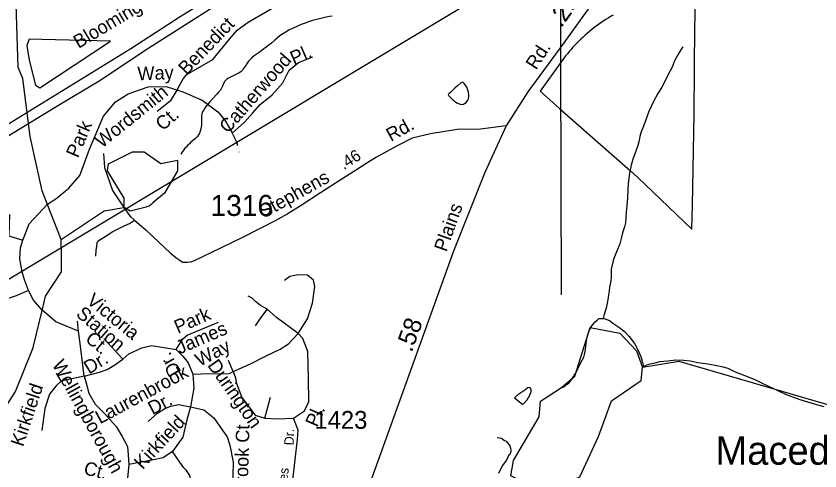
# Model space of a CAD drawing. Extents: x 2001466 to 2224147, y 644118 to 847247.
# Drawn here: x 2070435 to 2076073, y 726812 to 730003 of the extents above; entities that cross this region are included whole.
import ezdxf

# ---------------------------------------------------------------- set-up
doc = ezdxf.new("R2010")
doc.units = 0
for name, color, linetype in [('Exist Boundary Political City Limit New Hole', 7, 'Continuous'), ('Exist Civil Demographics City Label', 7, 'Continuous'), ('Exist Hydrographic Creek Single Shore', 7, 'Continuous'), ('Exist Hydrographic Misc Water Feature', 7, 'Continuous'), ('Exist Road Non-System Secondary Historical Number Label', 7, 'Continuous'), ('Exist Road Non-System Type 51', 7, 'Continuous'), ('Exist Road Non-System Type 51 Label', 7, 'Continuous'), ('Exist Road Primary US Divided Attributed', 7, 'Continuous'), ('Exist Road Secondary Mileage Hundredths English Label', 7, 'Continuous'), ('Exist Road Secondary Type 51 Attributed', 7, 'Continuous'), ('Exist Road Secondary Type 51 Label', 7, 'Continuous'), ('Exist Road Secondary Type 51 Number Label', 7, 'Continuous'), ('Exist Utilities Electrical Transmission Line', 7, 'Continuous'), ('Map Preparation Boundary City Limit Buffer Line', 7, 'Continuous')]:
    doc.layers.add(name, color=color, linetype=linetype)

msp = doc.modelspace()

# ---------------------------------------------------------------- linework, layer by layer
at = {"layer": 'Exist Boundary Political City Limit New Hole'}
for points in [[(2074397.2, 729842.1), (2074382.9, 729828.1), (2074368.8, 729813.8), (2074354.9, 729799.2), (2074341.2, 729784.5), (2074327.9, 729769.5), (2074314.8, 729754.2), (2074302, 729738.8), (2074289.5, 729723.1), (2074277.1, 729707.2), (2074258.6, 729682.1), (2074111.5, 729477.4), (2074246.6, 729353.9), (2074744, 728917.1), (2074793, 728872.9), (2075175.2, 728508.9), (2075179.2, 728676.8), (2075192, 729315.2), (2075193.9, 729636.5), (2075195.6, 729929.2), (2075197.1, 730000.2), (2075197.9, 730162.4)], [(2074621.9, 730010.1), (2074604.8, 730000.1), (2074587.4, 729989.6), (2074570.5, 729978.9), (2074553.6, 729967.8), (2074537.1, 729956.5), (2074520.8, 729944.9), (2074504.4, 729933), (2074488.4, 729920.8), (2074472.8, 729908.2), (2074457.2, 729895.6), (2074441.8, 729882.6), (2074426.8, 729869.2), (2074411.9, 729855.8), (2074397.2, 729842.1)], [(2070614.9, 729837.8), (2070527.2, 729840.4), (2070510.6, 729797.7), (2070527.2, 729694.3), (2070571.2, 729518.8), (2070601.6, 729500.4), (2071098.1, 729827.1), (2070614.9, 729837.8)]]:
    msp.add_lwpolyline(points, dxfattribs=at)
at = {"layer": 'Exist Hydrographic Creek Single Shore'}
for p, q in [((2070752.1, 728435.3), (2070674.9, 728631.2)), ((2070752.6, 728306.7), (2070752.1, 728435.3)), ((2070621.6, 727957.1), (2070641.2, 728039.1))]:
    msp.add_line(p, q, dxfattribs=at)
for points in [[(2070674.9, 728631.2), (2070618, 728775.9), (2070533.9, 729158.2), (2070483.1, 729566.1), (2070450.1, 729642.2), (2070432, 730233.1), (2070256.1, 730683), (2070198, 730831.8), (2070197, 731074.6), (2070305.1, 731223.3), (2070305.1, 731433.2), (2070438, 731673.3), (2070444.9, 732257.2), (2070485.9, 732400.7), (2070489.5, 732600.8)], [(2070641.2, 728039.1), (2070752.9, 728208.9), (2070752.6, 728306.7)], [(2070551.9, 727670.3), (2070555, 727678.1), (2070621.6, 727957.1)], [(2070024, 726501.3), (2070066, 726559.5), (2070206, 727019.2), (2070431, 727369), (2070551.9, 727670.3)]]:
    msp.add_lwpolyline(points, dxfattribs=at)
at = {"layer": 'Exist Hydrographic Misc Water Feature'}
for p, q in [((2071395.2, 728692.1), (2071391.8, 728689.2)), ((2071191.9, 728659), (2071193, 728659.2)), ((2071350, 728664.2), (2071346.7, 728663.4))]:
    msp.add_line(p, q, dxfattribs=at)
for points in [[(2072651.3, 730003.3), (2072633.2, 729999.6), (2072609.2, 729995.5), (2072581.2, 729987.6), (2072553.3, 729981.3), (2072514.9, 729971.3), (2072479.5, 729959.2), (2072463, 729953.2), (2072435.6, 729943.1), (2072403.4, 729931), (2072377.5, 729919.1), (2072349.2, 729905.1), (2072321.6, 729887), (2072287.7, 729867), (2072267.6, 729851), (2072249.6, 729834.6), (2072225.6, 729812.7), (2072209.4, 729800.6), (2072189.7, 729784.5), (2072173.7, 729772.7), (2072159.8, 729760.6), (2072139.7, 729746.6), (2072105.8, 729724.6), (2072086.2, 729708.5), (2072071.8, 729694.4), (2072065.9, 729686.4), (2072051.9, 729666.6), (2072046, 729656.6), (2072035.9, 729642.3), (2072026.1, 729626.3), (2072012.3, 729612.6), (2071999.8, 729604.3), (2071982, 729596.5), (2071958.4, 729584.3), (2071933.8, 729572.2), (2071925.8, 729568.1), (2071913.9, 729560.2)], [(2075112.5, 729786.5), (2075096.9, 729766.5), (2075082.6, 729742.7), (2075065, 729710.5), (2075054.7, 729692.6), (2075033.4, 729640.3), (2075009.2, 729592.4), (2074987.4, 729548.2), (2074963.5, 729504), (2074937.4, 729460.1), (2074906, 729404), (2074873.8, 729333.8), (2074852.3, 729275.8), (2074836.5, 729230), (2074820.5, 729191.8), (2074810.5, 729157.6), (2074804.5, 729129.7), (2074795.1, 729095.5), (2074778.9, 729047.6), (2074763.1, 729005.8), (2074749.6, 728957.5), (2074737.7, 728901.4), (2074727.4, 728827.5), (2074725.8, 728779.5), (2074724, 728727.8), (2074718.4, 728673.5), (2074714.5, 728627.4), (2074708.6, 728551.6), (2074702.8, 728523.8), (2074688.9, 728481.6), (2074679, 728443.3), (2074669, 728405.5), (2074647.3, 728349.2), (2074627.4, 728303.1), (2074619.8, 728275.5), (2074609.5, 728227.1), (2074609.5, 728199.2), (2074609.7, 728169.5), (2074606, 728145.3), (2074602.2, 728121.2), (2074597.8, 728101.1), (2074593.9, 728075.4), (2074590.3, 728047.1)], [(2071913.9, 729560.2), (2071900.2, 729546), (2071890.3, 729530.1), (2071882.1, 729512.3), (2071876, 729498.2), (2071868.6, 729484.3), (2071854.5, 729468.2), (2071842.4, 729454.2), (2071814.7, 729425.9), (2071794.6, 729402.2), (2071768.3, 729370.1), (2071758.7, 729357.8), (2071748.4, 729339.9), (2071740.4, 729328.1), (2071736.8, 729318.1), (2071734.7, 729303.8), (2071734.9, 729283.9), (2071734.5, 729271.8), (2071734.5, 729264.1), (2071734.7, 729249.8), (2071734.9, 729238.1), (2071732.9, 729225.8), (2071731, 729211.9), (2071726.9, 729195.9), (2071720.8, 729181.8), (2071715, 729169.7), (2071707, 729157.9), (2071699, 729149.8), (2071693.3, 729143.8), (2071673.2, 729127.7), (2071660.9, 729117.8), (2071651.2, 729107.9), (2071639.1, 729097.6), (2071625.2, 729081.9), (2071619.1, 729075.5), (2071611.1, 729065.8), (2071601.4, 729051.8), (2071589.5, 729033.8)], [(2073509.8, 729407.1), (2073520.1, 729399.5), (2073532.2, 729393.2), (2073550, 729385.6), (2073562.1, 729383.4), (2073572.2, 729385.5), (2073580, 729389.6), (2073592.1, 729397.5), (2073598, 729405.5), (2073604, 729413.5), (2073608.3, 729423.4), (2073610.3, 729433.3), (2073610.1, 729449.5), (2073608.3, 729469.2), (2073601.7, 729489.3), (2073596.2, 729503.5), (2073587.8, 729517.4), (2073577.9, 729529.4), (2073572, 729537.2), (2073568.1, 729539.4), (2073558, 729535.3), (2073551.9, 729531.4), (2073530.1, 729513.1), (2073511.7, 729497.3), (2073504.1, 729489.1), (2073484, 729469), (2073470.3, 729457.3), (2073466.2, 729453.1), (2073470.1, 729443.2), (2073482, 729431.2), (2073494, 729419.2), (2073509.8, 729407.1)], [(2071193, 728659.2), (2071193, 728724.8), (2071076.1, 728917.5), (2071084.1, 728966.5), (2071251, 729051.7), (2071334, 729050), (2071450.9, 728968.9), (2071568, 728992.8), (2071568, 728917.2), (2071475.9, 728761.7), (2071395.2, 728692.1)], [(2071391.8, 728689.2), (2071368.1, 728668.7), (2071350, 728664.2)], [(2070752.1, 728435.3), (2071052.1, 728635.8), (2071191.9, 728659)], [(2071346.7, 728663.4), (2071235, 728635.4), (2071193, 728659.2)], [(2074590.3, 728047.1), (2074588.2, 728025.1), (2074580.4, 727989), (2074576.5, 727962.8), (2074564.2, 727924.5), (2074558.5, 727902.7), (2074556.2, 727892.5), (2074552.5, 727880.5)], [(2074261.8, 727397.6), (2074279.8, 727401.8), (2074301.5, 727420), (2074313.8, 727429.9), (2074337.4, 727461.9), (2074363.7, 727501.8), (2074389.7, 727557.9), (2074405.3, 727588), (2074417, 727610.1), (2074422.9, 727628.3), (2074427, 727650), (2074429.1, 727662.3), (2074430.9, 727686.3), (2074436.7, 727728), (2074443, 727758.3), (2074452.5, 727790.1), (2074464.6, 727816.3), (2074480.6, 727840.3), (2074496.8, 727858.5), (2074510.5, 727870.2), (2074522.4, 727880.6), (2074542.3, 727882.4), (2074552.5, 727880.5)], [(2074552.5, 727880.5), (2074560.7, 727880.4), (2074596.2, 727866.5), (2074628.2, 727844.6), (2074670.4, 727815.1), (2074702.6, 727789.1), (2074734.4, 727755.1), (2074773, 727705.1), (2074799, 727657.3), (2074819.5, 727607.5), (2074829.6, 727573.2), (2074835.1, 727545.6)], [(2074260.5, 727397.4), (2074353, 727475.9), (2074460.9, 727818.2), (2074669, 727777.8), (2074785.9, 727654.1), (2074827.9, 727538.4)], [(2077096, 727111.4), (2076928.9, 727111.6), (2076162, 727265), (2075085.9, 727579), (2074827.9, 727538.4)], [(2076104, 727261.1), (2076036.1, 727279.2), (2075988.1, 727294.9), (2075933.8, 727310.9), (2075889.7, 727326.9), (2075839.8, 727346.6), (2075789.6, 727368.4), (2075715.6, 727404), (2075669.4, 727426), (2075623.3, 727448), (2075561.4, 727473.6), (2075481.2, 727505.6), (2075429.1, 727529.4), (2075385.2, 727541.3), (2075339.3, 727551.1), (2075287.4, 727561), (2075217.1, 727570.8), (2075163, 727582.3), (2075117.2, 727586.4), (2075063.1, 727588.1), (2075006.9, 727582), (2074950.9, 727577.9), (2074905.6, 727565.7), (2074871.4, 727559.5), (2074835.1, 727545.6)], [(2074262.4, 726713), (2074388.9, 726769.7), (2074520.9, 727052.5), (2074612, 727303.2), (2074819.9, 727446.6), (2074827.9, 727538.4)], [(2074047.9, 726707.8), (2073906, 726776.4), (2073923, 726884.3), (2074104.9, 727192.2), (2074113.9, 727300.3), (2074260.5, 727397.4)], [(2074009.8, 727382.6), (2073953.8, 727344.5), (2073931.6, 727324.3), (2073986, 727280.8), (2073996, 727284.5), (2074020, 727310.9), (2074038.1, 727343.1), (2074047.9, 727369.2), (2074047.7, 727380.9), (2074046.3, 727386.8), (2074042.2, 727393.1), (2074033.7, 727396.8), (2074023.7, 727394.7), (2074015.9, 727388.6), (2074009.8, 727382.6)]]:
    msp.add_lwpolyline(points, dxfattribs=at)
at = {"layer": 'Exist Road Non-System Type 51'}
for p, q in [((2071996.9, 729051.1), (2071996.9, 729049.3)), ((2071235.3, 728597.4), (2071236.5, 728596.3)), ((2071236.5, 728596.3), (2071264.8, 728570.1)), ((2071264.8, 728570.1), (2071299.7, 728541.6)), ((2070521, 728078.4), (2070494.3, 728152.9)), ((2070873.6, 727792), (2070865.2, 727863)), ((2070886.1, 727688), (2070873.6, 727792)), ((2071182.8, 727596.8), (2071051.1, 727741.5)), ((2070911.5, 727477.5), (2070886.1, 727688)), ((2071226.6, 726856.4), (2071208.5, 726690.3))]:
    msp.add_line(p, q, dxfattribs=at)
for points in [[(2071569, 729494.4), (2071608.1, 729563.6), (2071632.1, 729593.7), (2071814.4, 729699.6), (2071931.6, 729840.2), (2071985.2, 729904.9), (2072063.1, 729959.3), (2072479.5, 730202.7), (2072566, 730184.7)], [(2071951.4, 729182.3), (2072037.9, 729258.1), (2072095.6, 729324.8), (2072146, 729382.5), (2072230.8, 729451.1), (2072306.4, 729534), (2072351.5, 729624.2), (2072416.4, 729676.5), (2072515.5, 729718)], [(2070656.5, 728683.5), (2070714.1, 728721.4), (2070806.1, 728795.3), (2070881.8, 728885.5), (2070950.9, 729070), (2071048.8, 729301), (2071132.2, 729401.2), (2071220.6, 729457.9), (2071361.7, 729505.5), (2071486.8, 729509.7), (2071603.7, 729472.1)], [(2071569, 729494.4), (2071515.2, 729405.6), (2071425.1, 729333.5)], [(2071603.7, 729472.1), (2071741.3, 729413.7), (2071849.8, 729330.2), (2071899.9, 729271.8), (2071929.1, 729221.7), (2071938.8, 729207.6), (2071951.4, 729182.3)], [(2073872.1, 729233.3), (2073692, 729210.5), (2073528.5, 729206.2), (2073340.6, 729176.1), (2073212.8, 729146), (2073107.6, 729093.3), (2072961.9, 729013.4), (2072895, 728970.7), (2072816, 728920.3), (2072708.6, 728852.5), (2072570.8, 728763.4), (2072441, 728678), (2072335.7, 728612.2), (2072252.7, 728565.9), (2072022.4, 728450.6), (2071800.2, 728343.1), (2071685, 728285.4), (2071658.8, 728276), (2071637.9, 728273), (2071606.7, 728273)], [(2071951.4, 729182.3), (2071978.4, 729126.4), (2071983.8, 729112), (2071989.2, 729095.8)], [(2071047.2, 729039.7), (2071054.2, 728940.7), (2071110.8, 728780.4), (2071191.9, 728659)], [(2070483.3, 728430.1), (2070491.2, 728453.5), (2070526.7, 728545), (2070656.5, 728683.5)], [(2071191.9, 728659), (2071229.5, 728602.8), (2071235.3, 728597.4)], [(2070388.2, 728612), (2070383.2, 728462.4), (2070483.3, 728430.1)], [(2071088.7, 728475.6), (2071113.2, 728491.2), (2071192, 728531.5), (2071230.3, 728548.8), (2071264.8, 728570.1)], [(2071299.7, 728541.6), (2071345.4, 728504.4), (2071439.6, 728414.5), (2071516.1, 728340.9), (2071555.4, 728308.1), (2071583.1, 728289.5), (2071606.7, 728273)], [(2070996.9, 728360.5), (2071001, 728387.4), (2071003.5, 728411.4), (2071007.8, 728423.3), (2071017.9, 728431.1), (2071070.6, 728464), (2071088.7, 728475.6)], [(2070494.3, 728152.9), (2070478, 728208.8), (2070461.8, 728300.4), (2070465.6, 728378.1), (2070483.3, 728430.1)], [(2070993.7, 728319.6), (2070996.4, 728357.5), (2070996.9, 728360.5)], [(2072413.2, 727776.2), (2072479.8, 727879.7), (2072513.2, 727988.2), (2072529.9, 728105.1), (2072521.5, 728151), (2072479.8, 728184.4), (2072413, 728188.6), (2072354.6, 728176), (2072317.1, 728146.8)], [(2070521, 728078.4), (2070434.8, 728041.1), (2070318.2, 728002), (2070148.2, 727963.5), (2070056.6, 727884.3), (2070007.6, 727796.2), (2069986, 727606.8), (2070029.3, 727545.5), (2070142.8, 727460.7)], [(2070617.4, 727940.2), (2070556.3, 728009.3), (2070521, 728078.4)], [(2072196.1, 727946.5), (2072150.2, 727971.5), (2072114.4, 728001.2), (2072091.9, 728023.7), (2072062.6, 728038.3)], [(2070873.6, 727792), (2070713.7, 727858.2), (2070617.4, 727940.2)], [(2072196.1, 727946.5), (2072162.6, 727904.8), (2072140.1, 727872.7), (2072111.2, 727830.9)], [(2072413.2, 727776.2), (2072262.2, 727888.7), (2072196.1, 727946.5)], [(2071557.8, 727662.6), (2071603.7, 727737.7), (2071634.8, 727764), (2071854, 727854.6)], [(2071957, 727509.4), (2072079.3, 727562.4), (2072183.6, 727616.7), (2072287.9, 727666.8), (2072346.3, 727704.4), (2072413.2, 727776.2)], [(2072480.6, 727282.1), (2072488.1, 727299.5), (2072485, 727461.2), (2072480.6, 727650.8), (2072445.3, 727740.9), (2072413.2, 727776.2)], [(2071182.8, 727596.8), (2071226.1, 727632.2), (2071316.8, 727675.8)], [(2071316.8, 727675.8), (2071385.2, 727692.6), (2071557.8, 727662.6)], [(2071557.8, 727662.6), (2071603.7, 727616.7), (2071641.2, 727570.8), (2071674.6, 727491.5)], [(2070911.5, 727477.5), (2071019.8, 727503.6), (2071074.2, 727524.5), (2071120.5, 727551.5), (2071182.8, 727596.8)], [(2071957, 727509.4), (2071924.9, 727586.5)], [(2071674.6, 727491.5), (2071786.7, 727496.5), (2071876.7, 727493.3), (2071931.3, 727496.5), (2071957, 727509.4)], [(2071957, 727509.4), (2071973, 727464.4), (2071979.5, 727432.2), (2072018, 727326.2), (2072111.2, 727204), (2072178.6, 727181.5), (2072271.8, 727178.3), (2072380.4, 727182.5)], [(2070911.5, 727477.5), (2070750.7, 727442.5), (2070718.6, 727412), (2070702.5, 727391.3), (2070669.1, 727349.6), (2070635.7, 727249.4), (2070614.9, 727094.9)], [(2070750.7, 727442.5), (2070718.6, 727497.2)], [(2070911.5, 727477.5), (2070924.2, 727437.2), (2070945, 727358.3), (2070990, 727281.2), (2071054.3, 727213.6), (2071137.8, 727123.6), (2071179.6, 727052.9), (2071216.2, 726982.1), (2071221.4, 726924.2), (2071226.6, 726856.4)], [(2071674.6, 727491.5), (2071682.9, 727391.3), (2071657.9, 727261.9)], [(2071361.7, 727157.5), (2071426.9, 727217.5), (2071478.3, 727249.7), (2071520.1, 727265.7), (2071574.5, 727278.6), (2071657.9, 727261.9)], [(2072178.6, 727181.5), (2072220.4, 727329.4)], [(2072380.4, 727182.5), (2072458.9, 727232.7), (2072480.6, 727282.1)], [(2071657.9, 727261.9), (2071632.9, 727170.1), (2071603.7, 727049), (2071532.7, 726948.8)], [(2071657.9, 727261.9), (2071751.4, 727240), (2071822.1, 727185.4), (2071886.3, 727092.1), (2071915.2, 727050.3), (2071934.5, 726992.5), (2071958.3, 726873.7), (2071955.7, 726780.6), (2071950.4, 726708.9)], [(2072325.3, 726325.2), (2072350.4, 726517.6), (2072393.1, 726891.9), (2072409.1, 727032.4), (2072413.9, 727097.9), (2072380.4, 727182.5)], [(2073808.9, 727045.4), (2073840.8, 727041.5), (2073860.9, 727025.5), (2073872.8, 727019.5), (2073878.8, 727011.6), (2073892.9, 726995.7), (2073898.9, 726987.6), (2073903, 726971.7), (2073904.9, 726957.6), (2073904.9, 726945.6), (2073901, 726933.7), (2073897.1, 726927.6), (2073889, 726919.6), (2073875.1, 726887.6), (2073845.1, 726847.7), (2073819.2, 726793.6)], [(2071532.7, 726948.8), (2071466, 726902.9), (2071399.2, 726890.4), (2071226.6, 726856.4)], [(2071660.2, 726705), (2071665.3, 726720.6), (2071652.7, 726780.6), (2071630.6, 726815.3), (2071611.7, 726834.3), (2071583.3, 726872.2), (2071532.7, 726948.8)]]:
    msp.add_lwpolyline(points, dxfattribs=at)
at = {"layer": 'Exist Road Primary US Divided Attributed'}
for points in [[(2068775.4, 728157), (2069086.3, 728360.7), (2069659.1, 728712), (2070118.3, 729004.2), (2070708.4, 729363.4), (2071028.7, 729556), (2071339.6, 729762.9), (2071841.3, 730082.6), (2072180.6, 730297.4), (2072641.3, 730559.5), (2073042.1, 730771.8), (2073543.9, 731032.4), (2073851.6, 731210), (2074302.8, 731489.5)], [(2073005, 730868.5), (2072601.1, 730626.2), (2071586.5, 729998.5), (2071239.4, 729774.3), (2069899.7, 728949.3), (2069323.8, 728580.6), (2068872.5, 728307.4), (2068444.9, 728014.5)]]:
    msp.add_lwpolyline(points, dxfattribs=at)
at = {"layer": 'Exist Road Secondary Type 51 Attributed'}
msp.add_lwpolyline([(2076131.2, 731725.2), (2075747, 731487.6), (2075461.4, 731321.6), (2075263.6, 731193.9), (2075171.1, 731106.1), (2075023.5, 730909.7), (2074817.7, 730577.6), (2074553.6, 730200.8), (2074276.8, 729816.1), (2074024.8, 729471.3), (2073872.1, 729233.3), (2073721.7, 728906.4), (2073502.7, 728354.2), (2072927.9, 726755.3), (2072789.2, 726361.1)], dxfattribs=at)
at = {"layer": 'Exist Utilities Electrical Transmission Line'}
for points in [[(2074259.5, 728046.7), (2074253.4, 730485.2), (2075632, 731284.1), (2076933.4, 732073.8), (2078359.2, 732950.3), (2080291.9, 734122.9), (2081499.2, 734847.1), (2082083.4, 735217.6), (2083083.7, 735820.3), (2083936.9, 736403.6), (2085171.5, 737142.5), (2086956.8, 738217.3), (2088520.8, 739116.9), (2092712.6, 741613.3), (2092899.3, 741697.9), (2093277.4, 741936.7), (2093756.1, 742446.4), (2093994.3, 742761)], [(2058556.3, 720993.3), (2067077.8, 726174), (2074253.4, 730485.2)]]:
    msp.add_lwpolyline(points, dxfattribs=at)
at = {"layer": 'Map Preparation Boundary City Limit Buffer Line'}
for points in [[(2074397.2, 729842.1), (2074382.9, 729828.1), (2074368.8, 729813.8), (2074354.9, 729799.2), (2074341.2, 729784.5), (2074327.9, 729769.5), (2074314.8, 729754.2), (2074302, 729738.8), (2074289.5, 729723.1), (2074277.1, 729707.2), (2074258.6, 729682.1), (2074111.5, 729477.4), (2074246.6, 729353.9), (2074744, 728917.1), (2074793, 728872.9), (2075175.2, 728508.9), (2075179.2, 728676.8), (2075192, 729315.2), (2075193.9, 729636.5), (2075195.6, 729929.2), (2075197.1, 730000.2), (2075197.9, 730162.4)], [(2074621.9, 730010.1), (2074604.8, 730000.1), (2074587.4, 729989.6), (2074570.5, 729978.9), (2074553.6, 729967.8), (2074537.1, 729956.5), (2074520.8, 729944.9), (2074504.4, 729933), (2074488.4, 729920.8), (2074472.8, 729908.2), (2074457.2, 729895.6), (2074441.8, 729882.6), (2074426.8, 729869.2), (2074411.9, 729855.8), (2074397.2, 729842.1)], [(2070614.9, 729837.8), (2070527.2, 729840.4), (2070510.6, 729797.7), (2070527.2, 729694.3), (2070571.2, 729518.8), (2070601.6, 729500.4), (2071098.1, 729827.1), (2070614.9, 729837.8)]]:
    msp.add_lwpolyline(points, dxfattribs=at)

# ---------------------------------------------------------------- texts
at = {"layer": 'Exist Civil Demographics City Label'}
msp.add_text('Macedonia', height=200, dxfattribs=at).set_placement((2075340.4, 726855.2))
at = {"layer": 'Exist Road Non-System Secondary Historical Number Label'}
msp.add_text('1316', height=147.64, dxfattribs=at).set_placement((2071798.6, 728600.8))
at = {"layer": 'Exist Road Non-System Type 51'}
for s, height, rotation, p in [('.46', 82.02, 32.2675, (2072733.5, 728922.1)), ('Dr.', 65.62, 87.7315, (2072381.2, 726990.3)), ('Acres', 65.62, 84.1932, (2072326, 726607.4))]:
    msp.add_text(s, height=height, rotation=rotation, dxfattribs=at).set_placement(p)
at = {"layer": 'Exist Road Non-System Type 51 Label'}
for s, rotation, p in [('Bloomingdale', 30.8631, (2070873, 729772.5)), ('Benedict', 46.1151, (2071631.5, 729583.9)), ('Pl.', 23.5739, (2072382.7, 729659.8)), ('Catherwood', 48.8743, (2071922.7, 729174.7)), ('Way', 1.9101, (2071287.9, 729552.3)), ('Wordsmith', 38.877, (2071037, 729072.6)), ('Ct.', 41.2979, (2071464.2, 729193.4)), ('Park', 67.043, (2070869, 729002.7)), ('Rd.', 28.7714, (2073063.7, 729120)), ('Stephens', 29.172, (2072173.9, 728582.1)), ('Victoria', 320.789, (2070923.2, 727994.2)), ('Station', 319.3643, (2070849.5, 727903.4)), ('Park', 23.5484, (2071569.4, 727773.5)), ('James', 23.2989, (2071581.8, 727628.6)), ('Ct.', 320.1831, (2070913.8, 727726.7)), ('Way', 27.3642, (2071722.3, 727541.1)), ('Dr.', 31.2447, (2070946.4, 727487.6)), ('Dr.', 119.9504, (2071596.1, 727507.4)), ('Wellingborough', 298.8219, (2070684.3, 727559.1)), ('Durington', 305.0655, (2071773.7, 727552.7)), ('Laurenbrook', 28.3126, (2071023.5, 727138.3)), ('Kirkfield', 71.5741, (2070483.8, 726977)), ('Dr.', 28.3126, (2071392.2, 727202.4)), ('Pl.', 66.3812, (2072546.6, 727113.5)), ('Kirkfield', 47.3077, (2071322.5, 726816.8)), ('Laurenbrook Ct.', 88.4339, (2072048.8, 726260.2)), ('Ct.', 345.9573, (2070903.6, 726789.7))]:
    msp.add_text(s, height=95, rotation=rotation, dxfattribs=at).set_placement(p)
at = {"layer": 'Exist Road Secondary Mileage Hundredths English Label'}
for s, rotation, p in [('.29', 54.268, (2074258.5, 729916.1)), ('.58', 69.8742, (2073209.5, 727638.6))]:
    msp.add_text(s, height=125, rotation=rotation, dxfattribs=at).set_placement(p)
at = {"layer": 'Exist Road Secondary Type 51 Label'}
for s, rotation, p in [('Rd.', 57.0766, (2074082.6, 729620)), ('Plains', 70.3934, (2073453.1, 728343.6))]:
    msp.add_text(s, height=95, rotation=rotation, dxfattribs=at).set_placement(p)
at = {"layer": 'Exist Road Secondary Type 51 Number Label'}
msp.add_text('1423', height=125, dxfattribs=at).set_placement((2072527.2, 727107.3))

doc.saveas('drawing.dxf')
